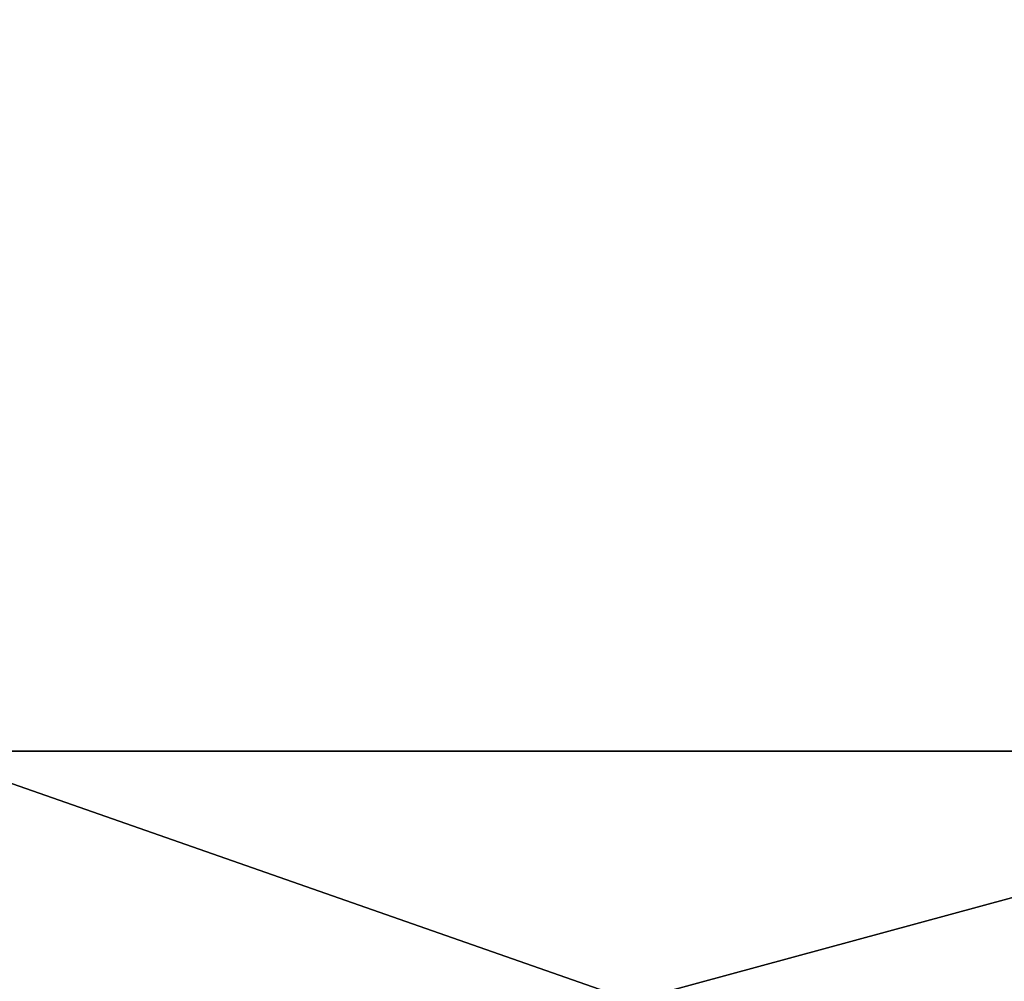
# Model space of a CAD drawing. Header units: millimetres. Extents: x -522 to 188, y -54 to 63.
# Tile 892 of 1056: x 2.028 to 2.498, y -35.91 to -35.451. Entities that reach past the tile are written whole.
import ezdxf

# ---------------------------------------------------------------- set-up
doc = ezdxf.new("R2010")
doc.units = ezdxf.units.MM
doc.header["$LTSCALE"] = 65.185185
for name, color, linetype in [('1', 7, 'CONTINUOUS'), ('2', 7, 'CONTINUOUS'), ('8', 7, 'CONTINUOUS'), ('9', 7, 'CONTINUOUS')]:
    doc.layers.add(name, color=color, linetype=linetype)

msp = doc.modelspace()

# ---------------------------------------------------------------- linework, layer by layer
at = {"layer": '1', "color": 7, "linetype": 'CONTINUOUS'}
for points in [[(1.69684, 23, -12.88878), (2.53617, 23, -12.75021), (1.69688, -36.8, -12.88878), (1.69684, 23, -12.88878)], [(1.69688, -36.8, -12.88878), (2.53617, 23, -12.75021), (2.53623, -36.8, -12.7502), (1.69688, -36.8, -12.88878)]]:
    msp.add_3dface(points, dxfattribs=at)
at = {"layer": '2', "color": 7, "linetype": 'CONTINUOUS'}
for points in [[(2.53617, 23, 12.75021), (1.69684, 23, 12.88878), (2.53623, -36.8, 12.7502), (2.53617, 23, 12.75021)], [(2.53623, -36.8, 12.7502), (1.69684, 23, 12.88878), (1.69688, -36.8, 12.88878), (2.53623, -36.8, 12.7502)]]:
    msp.add_3dface(points, dxfattribs=at)
at = {"layer": '8', "color": 3, "linetype": 'CONTINUOUS'}
for points in [[(2.32018, -35.91922, -11.66435), (1.55233, -35.91922, -11.79112), (1.97932, -35.8, -11.73424), (2.32018, -35.91922, -11.66435)], [(2.75866, -35.8, -11.57583), (2.32018, -35.91922, -11.66435), (1.97932, -35.8, -11.73424), (2.75866, -35.8, -11.57583)], [(3.0781, -35.91922, -11.48763), (2.32018, -35.91922, -11.66435), (2.75866, -35.8, -11.57583), (3.0781, -35.91922, -11.48763)]]:
    msp.add_3dface(points, dxfattribs=at)
at = {"layer": '9', "color": 3, "linetype": 'CONTINUOUS'}
for points in [[(1.55233, -35.91922, 11.79112), (2.32018, -35.91922, 11.66435), (1.97932, -35.8, 11.73424), (1.55233, -35.91922, 11.79112)], [(1.97932, -35.8, 11.73424), (2.32018, -35.91922, 11.66435), (2.75866, -35.8, 11.57583), (1.97932, -35.8, 11.73424)], [(2.32018, -35.91922, 11.66435), (3.0781, -35.91922, 11.48763), (2.75866, -35.8, 11.57583), (2.32018, -35.91922, 11.66435)]]:
    msp.add_3dface(points, dxfattribs=at)

doc.saveas('drawing.dxf')
